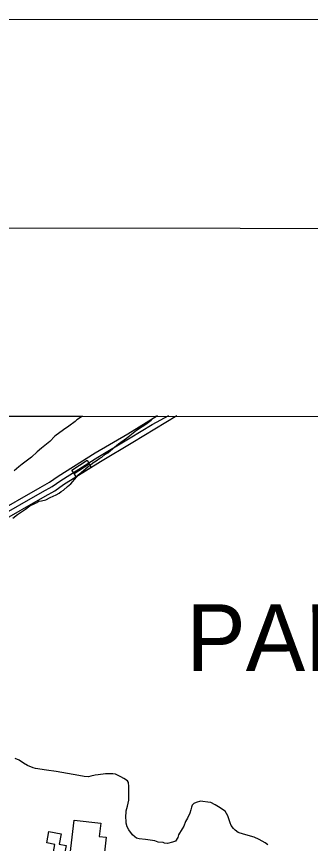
# Model space of a CAD drawing. Extents: x 3245246 to 3283090, y 806824 to 832173.
# Drawn here: x 3267769 to 3268650, y 829112 to 831590 of the extents above; entities that cross this region are included whole.
import ezdxf

# ---------------------------------------------------------------- set-up
doc = ezdxf.new("R2010")
doc.units = 0
for name, color, linetype in [('G-ANNO-NPLT', 7, 'Continuous'), ('V-ANNO-SYMB', 7, 'Continuous'), ('V-BLDG-OTLN', 7, 'Continuous'), ('V-BRDG-OTLN', 7, 'Continuous'), ('V-GRID-FRAM', 7, 'Continuous'), ('V-ROAD-CNTR', 7, 'Continuous'), ('V-SITE-VEGE', 7, 'Continuous'), ('V-TOPO-GNAM-IDEN', 7, 'Continuous')]:
    doc.layers.add(name, color=color, linetype=linetype)

msp = doc.modelspace()

# ---------------------------------------------------------------- linework, layer by layer
at = {"layer": 'G-ANNO-NPLT'}
msp.add_lwpolyline([(3245829.3, 807423.2), (3282496, 807407.2), (3282506.5, 831573.8), (3245839.8, 831589.8)], close=True, dxfattribs=at)
at = {"layer": 'V-ANNO-SYMB'}
msp.add_lwpolyline([(3248579.7, 808047), (3281662.9, 808032.6), (3281672.9, 830949.1), (3248589.7, 830963.6), (3248579.7, 808047)], dxfattribs=at)
at = {"layer": 'V-BLDG-OTLN'}
for points in [[(3267929.8, 829079.8), (3267941.5, 829182), (3268021.4, 829172.9), (3268016.8, 829132.8), (3268037.8, 829130.4), (3268030.7, 829068.3)], [(3267865.4, 829147.8), (3267902.2, 829140.9), (3267896.4, 829109.6), (3267917.4, 829105.7), (3267910.7, 829069.7), (3267877.6, 829075.9), (3267883.7, 829108.9), (3267859, 829113.6)]]:
    msp.add_lwpolyline(points, close=True, dxfattribs=at)
at = {"layer": 'V-BRDG-OTLN'}
msp.add_line((3267941.1, 830220.1), (3267986.2, 830249.5), dxfattribs=at)
msp.add_lwpolyline([(3267980.4, 830260.1), (3267986.2, 830249.5), (3267992, 830238.9), (3267947.1, 830210.2), (3267941.1, 830220.1), (3267934.5, 830230.6)], close=True, dxfattribs=at)
at = {"layer": 'V-GRID-FRAM'}
msp.add_lwpolyline([(3249428.8, 830400), (3280833.3, 830386.3), (3280833.3, 812199.6), (3249412.9, 812213.3), (3249428.8, 830400)], dxfattribs=at)
at = {"layer": 'V-ROAD-CNTR'}
for points in [[(3267076.8, 829724.1), (3267134.2, 829755.8), (3267157.2, 829769.2), (3267177, 829782.1), (3267262.9, 829834.6), (3267444.4, 829938.4), (3267695.1, 830096.4), (3267839.2, 830178.9), (3267867.5, 830194.7), (3267893.4, 830212.5), (3268004.9, 830282.4), (3268101.9, 830339.9), (3268191.8, 830394.5)], [(3267084.1, 829711), (3267141.6, 829742.8), (3267165.1, 829756.5), (3267185, 829769.4), (3267270.5, 829821.7), (3267452.1, 829925.5), (3267702.9, 830083.6), (3267846.6, 830165.8), (3267875.5, 830181.9), (3267901.6, 830199.9), (3268012.7, 830269.5), (3268109.6, 830327), (3268175.8, 830367.3), (3268225.3, 830394.5)], [(3267091.3, 829697.8), (3267149, 829729.7), (3267172.9, 829743.7), (3267193, 829756.7), (3267278.2, 829808.8), (3267459.8, 829912.6), (3267710.6, 830070.7), (3267854, 830152.7), (3267883.4, 830169.1), (3267909.9, 830187.4), (3268020.5, 830256.7), (3268117.4, 830314.2), (3268249.5, 830394.5)]]:
    msp.add_lwpolyline(points, dxfattribs=at)
at = {"layer": 'V-SITE-VEGE'}
for p, q in [((3266962.4, 830392.4), (3267966.1, 830392)), ((3267966.1, 830392), (3267949.4, 830381.1)), ((3268181.8, 830388.6), (3268186.5, 830391.9)), ((3268186.5, 830391.9), (3268739.7, 830391.6)), ((3267944.5, 830376.4), (3267925.3, 830362.4)), ((3267949.4, 830381.1), (3267944.5, 830376.4)), ((3268145.7, 830361.7), (3268156.5, 830368.7)), ((3268156.5, 830368.7), (3268172.1, 830380.4)), ((3268172.1, 830380.4), (3268181.8, 830388.6)), ((3267909.7, 830351.9), (3267883.2, 830332)), ((3267925.3, 830362.4), (3267909.7, 830351.9)), ((3268108.3, 830334.8), (3268128.8, 830350)), ((3268128.8, 830350), (3268145.7, 830361.7)), ((3267883.2, 830332), (3267868.7, 830316.7)), ((3268074.6, 830309.1), (3268098.7, 830326.6)), ((3268098.7, 830326.6), (3268108.3, 830334.8)), ((3267843.4, 830296.8), (3267830.1, 830285.1)), ((3267868.7, 830316.7), (3267843.4, 830296.8)), ((3268042.1, 830282.1), (3268057.8, 830295)), ((3268057.8, 830295), (3268074.6, 830309.1)), ((3267813.2, 830269.9), (3267801.2, 830260.5)), ((3267830.1, 830285.1), (3267813.2, 830269.9)), ((3268018.1, 830267), (3268024.1, 830269.3)), ((3268024.1, 830269.3), (3268033.7, 830277.5)), ((3268033.7, 830277.5), (3268042.1, 830282.1)), ((3267785.5, 830248.8), (3267775.9, 830240.6)), ((3267801.2, 830260.5), (3267785.5, 830248.8)), ((3267983.2, 830241.3), (3267989.2, 830246)), ((3267989.2, 830246), (3267997.6, 830253)), ((3267997.6, 830253), (3268007.2, 830258.8)), ((3268007.2, 830258.8), (3268018.1, 830267)), ((3267775.9, 830240.6), (3267761.4, 830228.9)), ((3267948.2, 830209.6), (3267955.4, 830217.8)), ((3267955.4, 830217.8), (3267963.9, 830224.9)), ((3267963.9, 830224.9), (3267975.9, 830234.2)), ((3267975.9, 830234.2), (3267983.2, 830241.3)), ((3267931.2, 830189.6), (3267948.2, 830209.6)), ((3267902.3, 830166.2), (3267909.5, 830170.8)), ((3267909.5, 830170.8), (3267921.6, 830181.4)), ((3267921.6, 830181.4), (3267931.2, 830189.6)), ((3267856.7, 830141.8), (3267869.9, 830148.8)), ((3267869.9, 830148.8), (3267887.9, 830156.8)), ((3267887.9, 830156.8), (3267896.3, 830161.5)), ((3267896.3, 830161.5), (3267902.3, 830166.2)), ((3267795.6, 830114.1), (3267808.8, 830123.4)), ((3267808.8, 830123.4), (3267823.2, 830130.3)), ((3267823.2, 830130.3), (3267829.2, 830133.8)), ((3267829.2, 830133.8), (3267835.2, 830137.3)), ((3267835.2, 830137.3), (3267843.5, 830138.4)), ((3267843.5, 830138.4), (3267856.7, 830141.8)), ((3267757.1, 830087.2), (3267771.5, 830097.7)), ((3267771.5, 830097.7), (3267795.6, 830114.1)), ((3267776.7, 829361.5), (3267764.9, 829366.4)), ((3267789.7, 829353), (3267776.7, 829361.5)), ((3267801.5, 829345.7), (3267789.7, 829353)), ((3267818.1, 829338.3), (3267801.5, 829345.7)), ((3267825.2, 829337), (3267818.1, 829338.3)), ((3267858.5, 829331.8), (3267825.2, 829337)), ((3267887, 829327.8), (3267858.5, 829331.8)), ((3267938.1, 829318.7), (3267887, 829327.8)), ((3267966.6, 829313.6), (3267938.1, 829318.7)), ((3267971.4, 829312.3), (3267966.6, 829313.6)), ((3267984.5, 829312.1), (3267971.4, 829312.3)), ((3267991.7, 829313.2), (3267984.5, 829312.1)), ((3268004.8, 829316.6), (3267991.7, 829313.2)), ((3268013.2, 829317.7), (3268004.8, 829316.6)), ((3268035.8, 829320.9), (3268013.2, 829317.7)), ((3268057.3, 829320.6), (3268035.8, 829320.9)), ((3268065.6, 829319.3), (3268057.3, 829320.6)), ((3268081, 829312), (3268065.6, 829319.3)), ((3268090.4, 829307.1), (3268081, 829312)), ((3268101.1, 829299.8), (3268090.4, 829307.1)), ((3268104.6, 829295), (3268101.1, 829299.8)), ((3268105.6, 829283), (3268104.6, 829295)), ((3268105, 829241.4), (3268105.6, 829283)), ((3268101.2, 829223.5), (3268105, 829241.4)), ((3268295.4, 829226.8), (3268292.9, 829220.9)), ((3268300.2, 829231.5), (3268295.4, 829226.8)), ((3268307.4, 829235), (3268300.2, 829231.5)), ((3268320.6, 829238.3), (3268307.4, 829235)), ((3268327.7, 829238.2), (3268320.6, 829238.3)), ((3268342, 829235.7), (3268327.7, 829238.2)), ((3268351.5, 829234.3), (3268342, 829235.7)), ((3268364.5, 829228.2), (3268351.5, 829234.3)), ((3268373.9, 829222.1), (3268364.5, 829228.2)), ((3268095.9, 829189.1), (3268097.4, 829209.3)), ((3268097.4, 829209.3), (3268101.2, 829223.5)), ((3268287.9, 829203.1), (3268281.7, 829187.7)), ((3268291.6, 829212.5), (3268287.9, 829203.1)), ((3268292.9, 829220.9), (3268291.6, 829212.5)), ((3268394, 829208.7), (3268373.9, 829222.1)), ((3268402.1, 829194.3), (3268394, 829208.7)), ((3268097, 829180.7), (3268095.9, 829189.1)), ((3268096.9, 829172.4), (3268097, 829180.7)), ((3268275.7, 829178.2), (3268270.7, 829164)), ((3268281.7, 829187.7), (3268275.7, 829178.2)), ((3268409, 829174), (3268402.1, 829194.3)), ((3268100.3, 829161.6), (3268096.9, 829172.4)), ((3268105, 829153.2), (3268100.3, 829161.6)), ((3268116.7, 829137.6), (3268105, 829153.2)), ((3268265.8, 829155.7), (3268254.8, 829138)), ((3268270.7, 829164), (3268265.8, 829155.7)), ((3268412.5, 829165.6), (3268409, 829174)), ((3268419.5, 829157.2), (3268412.5, 829165.6)), ((3268424.2, 829152.3), (3268419.5, 829157.2)), ((3268433.6, 829145.1), (3268424.2, 829152.3)), ((3268123.7, 829131.5), (3268116.7, 829137.6)), ((3268128.4, 829127.9), (3268123.7, 829131.5)), ((3268136.7, 829125.4), (3268128.4, 829127.9)), ((3268252.3, 829129.7), (3268245.1, 829119.1)), ((3268254.8, 829138), (3268252.3, 829129.7)), ((3268449, 829140.1), (3268433.6, 829145.1)), ((3268481.1, 829131.3), (3268449, 829140.1)), ((3268496.5, 829123.9), (3268481.1, 829131.3)), ((3268155.8, 829123.9), (3268136.7, 829125.4)), ((3268183.1, 829120), (3268155.8, 829123.9)), ((3268193.8, 829116.2), (3268183.1, 829120)), ((3268208.1, 829114.8), (3268193.8, 829116.2)), ((3268212.8, 829112.4), (3268208.1, 829114.8)), ((3268221.1, 829112.3), (3268212.8, 829112.4)), ((3268236.7, 829115.6), (3268221.1, 829112.3)), ((3268245.1, 829119.1), (3268236.7, 829115.6)), ((3268514.2, 829114.1), (3268496.5, 829123.9)), ((3268522.4, 829108.1), (3268514.2, 829114.1))]:
    msp.add_line(p, q, dxfattribs=at)

# ---------------------------------------------------------------- texts
at = {"layer": 'V-TOPO-GNAM-IDEN'}
msp.add_text('PARISH,', height=200, rotation=0.0416, dxfattribs=at).set_placement((3268277.6, 829628.5))

doc.saveas('drawing.dxf')
